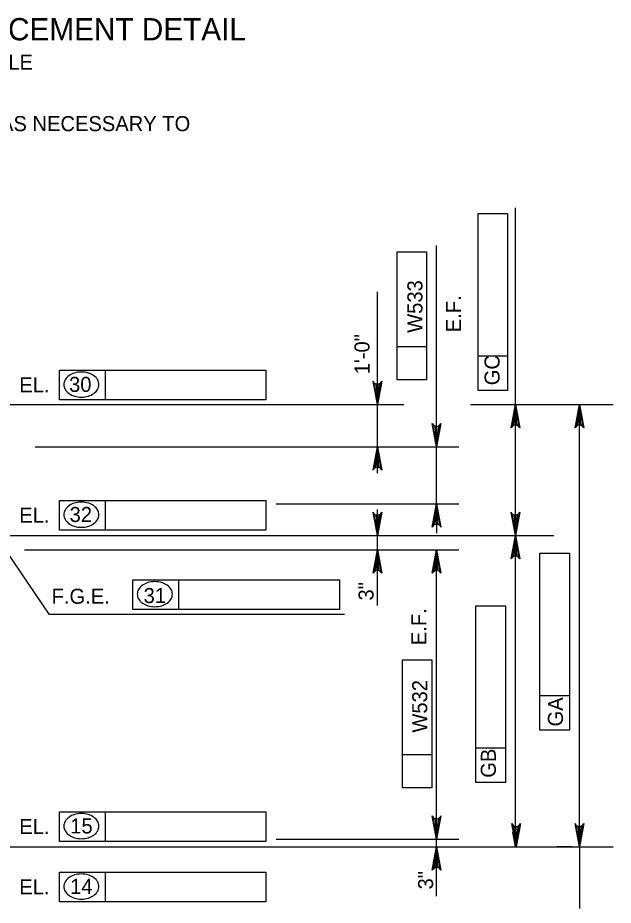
# Model space of a CAD drawing. Extents: x 638340 to 640242, y 295465 to 298435.
# Drawn here: x 638907.7 to 639026.4, y 295573.4 to 295750.2 of the extents above; entities that cross this region are included whole.
import ezdxf

# ---------------------------------------------------------------- set-up
doc = ezdxf.new("R2010")
doc.units = 0
doc.layers.add('4', color=7, linetype='Continuous')
doc.layers.add('Level 4', color=7, linetype='Continuous')

msp = doc.modelspace()

# ---------------------------------------------------------------- linework, layer by layer
at = {"layer": 'Level 4'}
for p, q in [((638999.44, 295675.92), (638999.44, 295711.15)), ((638999.44, 295711.15), (639005.33, 295711.15)), ((639005.33, 295711.15), (639005.33, 295675.92)), ((639006.88, 295649.98), (639006.88, 295712.29)), ((638983.3, 295678.07), (638983.3, 295703.56)), ((638983.3, 295703.56), (638989.2, 295703.56)), ((638989.2, 295703.56), (638989.2, 295678.07)), ((638991.18, 295675.34), (638991.18, 295704.8)), ((638979.39, 295659.46), (638979.39, 295695.61)), ((638989.2, 295684.65), (638983.3, 295684.65)), ((639005.33, 295682.75), (638999.44, 295682.75)), ((638916.05, 295679.95), (638957.18, 295679.95)), ((638916.05, 295674.06), (638916.05, 295679.95)), ((638925.2, 295674.06), (638925.2, 295679.95)), ((638957.18, 295679.95), (638957.18, 295674.06)), ((638989.2, 295678.07), (638983.3, 295678.07)), ((638991.18, 295667.68), (638991.18, 295675.34)), ((639005.33, 295675.92), (638999.44, 295675.92)), ((638957.18, 295674.06), (638916.05, 295674.06)), ((638833.7, 295673.13), (638984.66, 295673.13)), ((638997.91, 295673.13), (639026.38, 295673.13)), ((639004.43, 295673.13), (639011.3, 295673.13)), ((639013.32, 295673.13), (639024.06, 295673.13)), ((639019.64, 295585.02), (639019.64, 295673.13)), ((638911.23, 295664.73), (638995.6, 295664.73)), ((638991.18, 295653.38), (638991.18, 295664.73)), ((638916.05, 295654.04), (638957.18, 295654.04)), ((638916.05, 295648.14), (638916.05, 295654.04)), ((638925.2, 295648.14), (638925.2, 295654.04)), ((638957.18, 295654.04), (638957.18, 295648.14)), ((638959.19, 295653.38), (638995.6, 295653.38)), ((638979.39, 295633.12), (638979.39, 295652.21)), ((638991.18, 295650.43), (638991.18, 295647.49)), ((638905.48, 295647.03), (639014.53, 295647.03)), ((638957.18, 295648.14), (638916.05, 295648.14)), ((639001.54, 295647.03), (639011.3, 295647.03)), ((638905.45, 295643.96), (638913.91, 295631.39)), ((638909.05, 295644.17), (638995.6, 295644.17)), ((639006.88, 295587.97), (639006.88, 295644.09)), ((639011.74, 295608.31), (639011.74, 295643.54)), ((639011.74, 295643.54), (639017.64, 295643.54)), ((639017.64, 295643.54), (639017.64, 295608.31)), ((638991.18, 295575.2), (638991.18, 295641.22)), ((638930.68, 295632.32), (638930.68, 295638.21)), ((638930.68, 295638.21), (638971.81, 295638.21)), ((638939.83, 295632.32), (638939.83, 295638.21)), ((638971.81, 295638.21), (638971.81, 295632.32)), ((638998.98, 295597.84), (638998.98, 295633.07)), ((638998.98, 295633.07), (639004.88, 295633.07)), ((639004.88, 295633.07), (639004.88, 295597.84)), ((638913.91, 295631.39), (638972.82, 295631.39)), ((638971.81, 295632.32), (638930.68, 295632.32)), ((638984.36, 295596.8), (638984.36, 295622.29)), ((638984.36, 295622.29), (638990.25, 295622.29)), ((638990.25, 295622.29), (638990.25, 295596.8)), ((639017.64, 295615.14), (639011.74, 295615.14)), ((639017.64, 295608.31), (639011.74, 295608.31)), ((639004.88, 295604.67), (638998.98, 295604.67)), ((638990.25, 295603.38), (638984.36, 295603.38)), ((639004.88, 295597.84), (638998.98, 295597.84)), ((638990.25, 295596.8), (638984.36, 295596.8)), ((638916.05, 295592.01), (638957.18, 295592.01)), ((638916.05, 295586.12), (638916.05, 295592.01)), ((638925.2, 295586.12), (638925.2, 295592.01)), ((638957.18, 295592.01), (638957.18, 295586.12)), ((638957.18, 295586.12), (638916.05, 295586.12)), ((638959.25, 295586.56), (638995.6, 295586.56)), ((638905.31, 295585.02), (639026.38, 295585.02)), ((639001.54, 295585.02), (639011.3, 295585.02)), ((639013.32, 295585.02), (639024.06, 295585.02)), ((639018.17, 295585.02), (639015.22, 295585.02)), ((639019.64, 295585.02), (639019.64, 295572.74)), ((638916.05, 295579.98), (638957.18, 295579.98)), ((638916.05, 295574.09), (638916.05, 295579.98)), ((638925.2, 295574.09), (638925.2, 295579.98)), ((638957.18, 295579.98), (638957.18, 295574.09)), ((638957.18, 295574.09), (638916.05, 295574.09))]:
    msp.add_line(p, q, dxfattribs=at)
for points in [[(638979.39, 295673.13), (638978.52, 295677.78), (638978.77, 295677.42), (638979.08, 295677.24), (638979.39, 295677.18), (638979.7, 295677.24), (638980.02, 295677.42), (638980.26, 295677.78), (638979.39, 295673.13), (638980.02, 295677.42), (638979.7, 295677.24), (638979.39, 295673.13), (638979.39, 295677.18), (638979.08, 295677.24), (638979.39, 295673.13), (638978.77, 295677.42)], [(639006.88, 295673.13), (639007.75, 295668.48), (639007.51, 295668.83), (639007.19, 295669.02), (639006.88, 295669.07), (639006.57, 295669.02), (639006.26, 295668.83), (639006.01, 295668.48), (639006.88, 295673.13), (639006.26, 295668.83), (639006.57, 295669.02), (639006.88, 295673.13), (639006.88, 295669.07), (639007.19, 295669.02), (639006.88, 295673.13), (639007.51, 295668.83)], [(639019.64, 295673.13), (639020.51, 295668.48), (639020.27, 295668.83), (639019.95, 295669.02), (639019.64, 295669.07), (639019.33, 295669.02), (639019.02, 295668.83), (639018.77, 295668.48), (639019.64, 295673.13), (639019.02, 295668.83), (639019.33, 295669.02), (639019.64, 295673.13), (639019.64, 295669.07), (639019.95, 295669.02), (639019.64, 295673.13), (639020.27, 295668.83)], [(638991.18, 295664.73), (638990.31, 295669.38), (638990.56, 295669.03), (638990.87, 295668.84), (638991.18, 295668.79), (638991.49, 295668.84), (638991.8, 295669.03), (638992.05, 295669.38), (638991.18, 295664.73), (638991.8, 295669.03), (638991.49, 295668.84), (638991.18, 295664.73), (638991.18, 295668.79), (638990.87, 295668.84), (638991.18, 295664.73), (638990.56, 295669.03)], [(638979.39, 295664.73), (638980.26, 295660.08), (638980.02, 295660.44), (638979.7, 295660.62), (638979.39, 295660.68), (638979.08, 295660.62), (638978.77, 295660.44), (638978.52, 295660.08), (638979.39, 295664.73), (638978.77, 295660.44), (638979.08, 295660.62), (638979.39, 295664.73), (638979.39, 295660.68), (638979.7, 295660.62), (638979.39, 295664.73), (638980.02, 295660.44)], [(638991.18, 295653.38), (638992.05, 295648.73), (638991.8, 295649.09), (638991.49, 295649.27), (638991.18, 295649.33), (638990.87, 295649.27), (638990.56, 295649.09), (638990.31, 295648.73), (638991.18, 295653.38), (638990.56, 295649.09), (638990.87, 295649.27), (638991.18, 295653.38), (638991.18, 295649.33), (638991.49, 295649.27), (638991.18, 295653.38), (638991.8, 295649.09)], [(638979.39, 295647.03), (638978.52, 295651.69), (638978.77, 295651.33), (638979.08, 295651.14), (638979.39, 295651.09), (638979.7, 295651.14), (638980.02, 295651.33), (638980.26, 295651.69), (638979.39, 295647.03), (638980.02, 295651.33), (638979.7, 295651.14), (638979.39, 295647.03), (638979.39, 295651.09), (638979.08, 295651.14), (638979.39, 295647.03), (638978.77, 295651.33)], [(639006.88, 295647.03), (639006.01, 295651.69), (639006.26, 295651.33), (639006.57, 295651.14), (639006.88, 295651.09), (639007.19, 295651.14), (639007.51, 295651.33), (639007.75, 295651.69), (639006.88, 295647.03), (639007.51, 295651.33), (639007.19, 295651.14), (639006.88, 295647.03), (639006.88, 295651.09), (639006.57, 295651.14), (639006.88, 295647.03), (639006.26, 295651.33)], [(639006.88, 295647.03), (639007.75, 295642.38), (639007.51, 295642.74), (639007.19, 295642.93), (639006.88, 295642.98), (639006.57, 295642.93), (639006.26, 295642.74), (639006.01, 295642.38), (639006.88, 295647.03), (639006.26, 295642.74), (639006.57, 295642.93), (639006.88, 295647.03), (639006.88, 295642.98), (639007.19, 295642.93), (639006.88, 295647.03), (639007.51, 295642.74)], [(638979.39, 295644.17), (638980.26, 295639.52), (638980.02, 295639.88), (638979.7, 295640.06), (638979.39, 295640.12), (638979.08, 295640.06), (638978.77, 295639.88), (638978.52, 295639.52), (638979.39, 295644.17), (638978.77, 295639.88), (638979.08, 295640.06), (638979.39, 295644.17), (638979.39, 295640.12), (638979.7, 295640.06), (638979.39, 295644.17), (638980.02, 295639.88)], [(638991.18, 295644.17), (638992.05, 295639.52), (638991.8, 295639.88), (638991.49, 295640.06), (638991.18, 295640.12), (638990.87, 295640.06), (638990.56, 295639.88), (638990.31, 295639.52), (638991.18, 295644.17), (638990.56, 295639.88), (638990.87, 295640.06), (638991.18, 295644.17), (638991.18, 295640.12), (638991.49, 295640.06), (638991.18, 295644.17), (638991.8, 295639.88)], [(638991.18, 295586.56), (638990.31, 295591.21), (638990.56, 295590.85), (638990.87, 295590.67), (638991.18, 295590.61), (638991.49, 295590.67), (638991.8, 295590.85), (638992.05, 295591.21), (638991.18, 295586.56), (638991.8, 295590.85), (638991.49, 295590.67), (638991.18, 295586.56), (638991.18, 295590.61), (638990.87, 295590.67), (638991.18, 295586.56), (638990.56, 295590.85)], [(639007.03, 295585.02), (639006.16, 295589.67), (639006.41, 295589.31), (639006.72, 295589.13), (639007.03, 295589.08), (639007.34, 295589.13), (639007.65, 295589.31), (639007.9, 295589.67), (639007.03, 295585.02), (639007.65, 295589.31), (639007.34, 295589.13), (639007.03, 295585.02), (639007.03, 295589.08), (639006.72, 295589.13), (639007.03, 295585.02), (639006.41, 295589.31)], [(639019.64, 295585.02), (639018.77, 295589.67), (639019.02, 295589.31), (639019.33, 295589.13), (639019.64, 295589.08), (639019.95, 295589.13), (639020.27, 295589.31), (639020.51, 295589.67), (639019.64, 295585.02), (639020.27, 295589.31), (639019.95, 295589.13), (639019.64, 295585.02), (639019.64, 295589.08), (639019.33, 295589.13), (639019.64, 295585.02), (639019.02, 295589.31)], [(638991.18, 295585.02), (638992.05, 295580.37), (638991.8, 295580.73), (638991.49, 295580.91), (638991.18, 295580.97), (638990.87, 295580.91), (638990.56, 295580.73), (638990.31, 295580.37), (638991.18, 295585.02), (638990.56, 295580.73), (638990.87, 295580.91), (638991.18, 295585.02), (638991.18, 295580.97), (638991.49, 295580.91), (638991.18, 295585.02), (638991.8, 295580.73)]]:
    msp.add_lwpolyline(points, dxfattribs=at)
for points in [[(639006.39, 295670.18), (639007.37, 295670.18), (639006.88, 295673.13)], [(639019.15, 295670.18), (639020.13, 295670.18), (639019.64, 295673.13)], [(638990.69, 295667.68), (638991.67, 295667.68), (638991.18, 295664.73)], [(638978.9, 295661.78), (638979.89, 295661.78), (638979.39, 295664.73)], [(638990.69, 295650.43), (638991.67, 295650.43), (638991.18, 295653.38)], [(638978.9, 295649.98), (638979.89, 295649.98), (638979.39, 295647.03)], [(639006.39, 295649.98), (639007.37, 295649.98), (639006.88, 295647.03)], [(639006.39, 295644.09), (639007.37, 295644.09), (639006.88, 295647.03)], [(638978.9, 295641.22), (638979.89, 295641.22), (638979.39, 295644.17)], [(638990.69, 295641.22), (638991.67, 295641.22), (638991.18, 295644.17)], [(638990.69, 295589.5), (638991.67, 295589.5), (638991.18, 295586.56)], [(639006.39, 295587.97), (639007.37, 295587.97), (639006.88, 295585.02)], [(639019.15, 295587.97), (639020.13, 295587.97), (639019.64, 295585.02)], [(638990.69, 295582.07), (638991.67, 295582.07), (638991.18, 295585.02)]]:
    msp.add_lwpolyline(points, close=True, dxfattribs=at)
for centre, radius, start, end in [((638919.55, 295676.65), 2.75, 125.6316, 149.9767), ((638920.07, 295675.91), 3.65, 106.5358, 125.6316), ((638920.42, 295674.75), 4.86, 90, 106.5358), ((638920.42, 295674.75), 4.86, 73.4642, 90), ((638920.76, 295675.91), 3.65, 54.3684, 73.4642), ((638921.29, 295676.65), 2.75, 30.0233, 54.3684), ((638918.74, 295677.11), 1.82, 149.9767, 180), ((638918.74, 295677.11), 1.82, 180, 210.0233), ((638922.09, 295677.11), 1.82, 0, 30.0233), ((638922.09, 295677.11), 1.82, 329.9767, 0), ((638919.55, 295677.57), 2.75, 210.0233, 234.3684), ((638920.07, 295678.31), 3.65, 234.3684, 253.4642), ((638920.76, 295678.31), 3.65, 286.5358, 305.6316), ((638921.29, 295677.57), 2.75, 305.6316, 329.9767), ((638920.42, 295679.47), 4.86, 253.4642, 270), ((638920.42, 295679.47), 4.86, 270, 286.5358), ((638919.55, 295650.73), 2.75, 125.6316, 149.9767), ((638920.07, 295650), 3.65, 106.5358, 125.6316), ((638920.42, 295648.84), 4.86, 90, 106.5358), ((638920.42, 295648.84), 4.86, 73.4642, 90), ((638920.76, 295650), 3.65, 54.3684, 73.4642), ((638921.29, 295650.73), 2.75, 30.0233, 54.3684), ((638918.74, 295651.2), 1.82, 149.9767, 180), ((638918.74, 295651.2), 1.82, 180, 210.0233), ((638922.09, 295651.2), 1.82, 0, 30.0233), ((638922.09, 295651.2), 1.82, 329.9767, 0), ((638919.55, 295651.66), 2.75, 210.0233, 234.3684), ((638920.07, 295652.39), 3.65, 234.3684, 253.4642), ((638920.42, 295653.55), 4.86, 253.4642, 270), ((638920.42, 295653.55), 4.86, 270, 286.5358), ((638920.76, 295652.39), 3.65, 286.5358, 305.6316), ((638921.29, 295651.66), 2.75, 305.6316, 329.9767), ((638934.18, 295634.9), 2.75, 125.6316, 149.9767), ((638934.7, 295634.17), 3.65, 106.5358, 125.6316), ((638935.05, 295633.01), 4.86, 90, 106.5358), ((638935.05, 295633.01), 4.86, 73.4642, 90), ((638935.39, 295634.17), 3.65, 54.3684, 73.4642), ((638935.92, 295634.9), 2.75, 30.0233, 54.3684), ((638933.37, 295635.37), 1.82, 149.9767, 180), ((638933.37, 295635.37), 1.82, 180, 210.0233), ((638936.72, 295635.37), 1.82, 0, 30.0233), ((638936.72, 295635.37), 1.82, 329.9767, 0), ((638934.18, 295635.83), 2.75, 210.0233, 234.3684), ((638934.7, 295636.57), 3.65, 234.3684, 253.4642), ((638935.05, 295637.73), 4.86, 253.4642, 270), ((638935.05, 295637.73), 4.86, 270, 286.5358), ((638935.39, 295636.57), 3.65, 286.5358, 305.6316), ((638935.92, 295635.83), 2.75, 305.6316, 329.9767), ((638919.55, 295588.71), 2.75, 125.6316, 149.9767), ((638920.07, 295587.98), 3.65, 106.5358, 125.6316), ((638920.42, 295586.82), 4.86, 90, 106.5358), ((638920.42, 295586.82), 4.86, 73.4642, 90), ((638920.76, 295587.98), 3.65, 54.3684, 73.4642), ((638921.29, 295588.71), 2.75, 30.0233, 54.3684), ((638918.74, 295589.17), 1.82, 149.9767, 180), ((638918.74, 295589.17), 1.82, 180, 210.0233), ((638922.09, 295589.17), 1.82, 0, 30.0233), ((638922.09, 295589.17), 1.82, 329.9767, 0), ((638919.55, 295589.64), 2.75, 210.0233, 234.3684), ((638920.07, 295590.37), 3.65, 234.3684, 253.4642), ((638920.42, 295591.53), 4.86, 253.4642, 270), ((638920.42, 295591.53), 4.86, 270, 286.5358), ((638920.76, 295590.37), 3.65, 286.5358, 305.6316), ((638921.29, 295589.64), 2.75, 305.6316, 329.9767), ((638918.74, 295577.14), 1.82, 149.9767, 180), ((638919.55, 295576.68), 2.75, 125.6316, 149.9767), ((638920.07, 295575.94), 3.65, 106.5358, 125.6316), ((638920.42, 295574.79), 4.86, 90, 106.5358), ((638920.42, 295574.79), 4.86, 73.4642, 90), ((638920.76, 295575.94), 3.65, 54.3684, 73.4642), ((638921.29, 295576.68), 2.75, 30.0233, 54.3684), ((638922.09, 295577.14), 1.82, 0, 30.0233), ((638918.74, 295577.14), 1.82, 180, 210.0233), ((638919.55, 295577.61), 2.75, 210.0233, 234.3684), ((638921.29, 295577.61), 2.75, 305.6316, 329.9767), ((638922.09, 295577.14), 1.82, 329.9767, 0), ((638920.07, 295578.34), 3.65, 234.3684, 253.4642), ((638920.42, 295579.5), 4.86, 253.4642, 270), ((638920.42, 295579.5), 4.86, 270, 286.5358), ((638920.76, 295578.34), 3.65, 286.5358, 305.6316)]:
    msp.add_arc(centre, radius, start, end, dxfattribs=at)

# ---------------------------------------------------------------- texts
at = {"layer": '4'}
for s, height, p in [('WEEPHOLE REINFORCEMENT DETAIL', 4.4294, (638843.93, 295745.67)), ('NO SCALE', 3, (638890.49, 295739.84))]:
    msp.add_text(s, height=height, dxfattribs=at).set_placement(p)
at = {"layer": 'Level 4'}
for s, height, p in [('ADJUST REINFORCEMENT AS NECESSARY TO', 3.0001, (638851.38, 295727.58)), ('EL.', 3, (638908.04, 295675.54)), ('30', 3, (638917.96, 295675.65)), ('EL.', 3, (638908.04, 295649.62)), ('32', 3, (638918.07, 295649.74)), ('F.G.E.', 3, (638914.48, 295633.45)), ('31', 3, (638932.81, 295633.59)), ('EL.', 3, (638908.04, 295587.6)), ('15', 3, (638918.2, 295587.71)), ('EL.', 3, (638908.04, 295575.57)), ('14', 3, (638918.17, 295575.68))]:
    msp.add_text(s, height=height, dxfattribs=at).set_placement(p)
for s, p in [('W533', (638988.36, 295687.41)), ('E.F.', (638996.05, 295687.54)), ('1\'-0"', (638977.82, 295679.16)), ('GC', (639003.74, 295676.97)), ('3"', (638978.62, 295634.11)), ('E.F.', (638989.12, 295625.21)), ('W532', (638989.32, 295607.79)), ('GA', (639016.36, 295609.02)), ('GB', (639002.99, 295598.81)), ('3"', (638990.49, 295576.56))]:
    msp.add_text(s, height=3, rotation=90, dxfattribs=at).set_placement(p)

doc.saveas('drawing.dxf')
